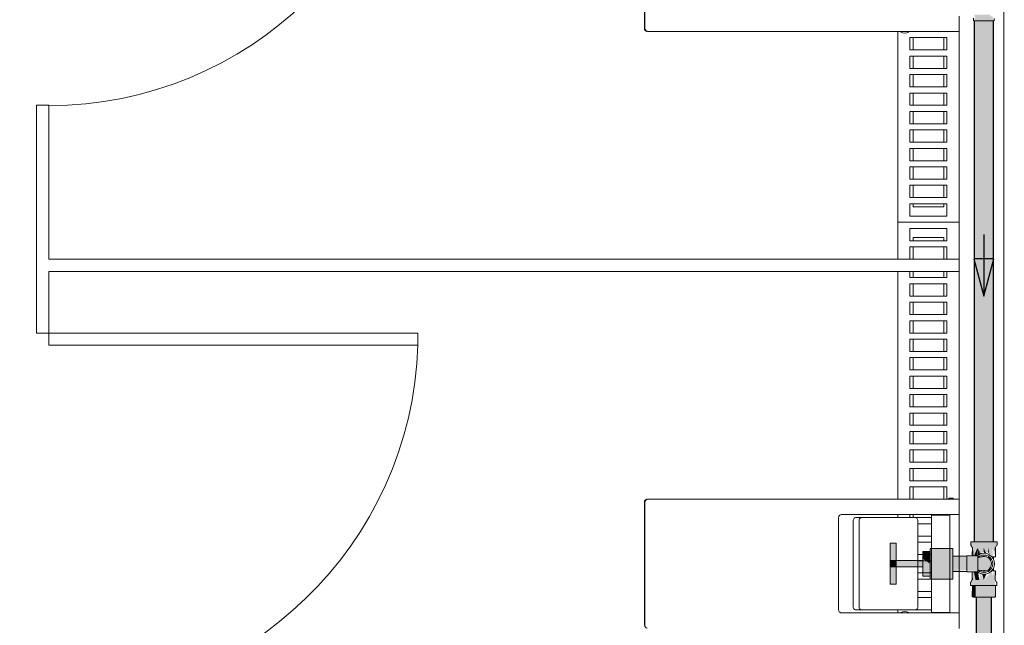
# Model space of a CAD drawing. Header units: millimetres. Extents: x 567 to 934, y -1 to 364.
# Tile 1025 of 1056: x 754.22 to 757.42, y 232.92 to 234.89. Entities that reach past the tile are written whole.
import ezdxf

# ---------------------------------------------------------------- set-up
doc = ezdxf.new("R2010")
doc.units = ezdxf.units.MM
doc.header["$MEASUREMENT"] = 0
doc.linetypes.add('HIDDEN2', pattern=[0.47625, 0.3175, -0.15875])
for name, color, linetype, lineweight in [('AF-Condutos', 140, 'Continuous', 25), ('AF-Conexões', 152, 'Continuous', 18), ('AF-Peça de utilização', 152, 'Continuous', 18), ('AF-Registro', 253, 'Continuous', 18), ('AF-Sentido conduto', 140, 'Continuous', 30), ('DI-Detalhes', 1, 'HIDDEN2', 9)]:
    doc.layers.add(name, color=color, linetype=linetype, lineweight=lineweight)
doc.layers.add('ARQ FINA', color=8, linetype='Continuous')

msp = doc.modelspace()

# ---------------------------------------------------------------- hatches: boundary and pattern name
at = {"layer": 'AF-Condutos', "linetype": 'Continuous'}
for points in [[(757.3262, 233.526), (757.3262, 234.9056), (757.3251, 233.1725)], [(757.3262, 234.9056), (757.3304, 234.8856), (757.3305, 233.1925), (757.3779, 233.1925), (757.3855, 234.8856), (757.3778, 234.8856), (757.3778, 234.9056)], [(757.3866, 233.7788), (757.3866, 234.9056), (757.3856, 233.1725)], [(757.3304, 234.8856), (757.3251, 233.1925), (757.3305, 233.1925)], [(757.3251, 233.1925), (757.3262, 234.8856), (757.3251, 234.8856)], [(757.3262, 233.526), (757.3304, 234.8856), (757.3262, 234.8856)], [(757.3855, 234.8856), (757.3779, 233.1925), (757.3856, 233.1925)], [(757.3856, 233.1925), (757.3856, 234.8856), (757.3855, 234.8856)], [(757.3856, 233.1925), (757.3866, 234.8856), (757.3856, 234.8856)], [(757.3883, 234.8856), (757.3856, 233.1925), (757.3884, 233.1925)], [(757.3866, 233.7788), (757.3883, 234.8856), (757.3866, 234.8856)], [(757.3884, 233.1925), (757.3884, 234.8856), (757.3883, 234.8856)], [(757.3319, 231.2465), (757.3538, 231.2465), (757.364, 233.0126), (757.3319, 233.0127)], [(757.3731, 233.0127), (757.364, 233.0127), (757.3538, 231.2465), (757.3731, 231.2465)], [(757.3814, 233.0127), (757.3731, 233.0127), (757.3731, 231.2465), (757.3814, 231.2465)]]:
    msp.add_hatch(color=151, dxfattribs=at).paths.add_polyline_path(points)
at = {"layer": 'AF-Conexões', "linetype": 'Continuous'}
for points in [[(757.323, 234.8856), (757.3878, 234.8856), (757.3843, 234.9002), (757.3285, 234.9002)], [(757.3167, 233.1925), (757.3142, 233.1815), (757.3202, 233.181), (757.3232, 233.1477), (757.3331, 233.1725), (757.3426, 233.1566), (757.3561, 233.1592), (757.3557, 233.1725), (757.3641, 233.1565), (757.3706, 233.1725), (757.3742, 233.1546), (757.3876, 233.1445), (757.3834, 233.1725), (757.3942, 233.1445), (757.3917, 233.1698), (757.3982, 233.181), (757.3994, 233.1925)], [(757.3188, 233.1477), (757.3215, 233.1741), (757.3193, 233.174)], [(757.3212, 233.1713), (757.3189, 233.1477), (757.3232, 233.1477)], [(757.3254, 233.1494), (757.3352, 233.1477), (757.3348, 233.1725)], [(757.3355, 233.1725), (757.3365, 233.1519), (757.3436, 233.1524)], [(757.3468, 233.1542), (757.336, 233.1725), (757.3438, 233.154)], [(757.3649, 233.1548), (757.3564, 233.1725), (757.3564, 233.1583)], [(757.3749, 233.1506), (757.3706, 233.1725), (757.3689, 233.1615)], [(757.3942, 233.174), (757.3913, 233.174), (757.3942, 233.1445)], [(757.3134, 233.0615), (757.3134, 233.0505), (757.3942, 233.0505), (757.3913, 233.069), (757.3942, 233.0985), (757.3893, 233.0985), (757.3834, 233.0838), (757.3833, 233.0967), (757.3564, 233.069), (757.345, 233.0892), (757.3419, 233.069), (757.3296, 233.069), (757.324, 233.0953), (757.319, 233.0953), (757.3218, 233.0746)], [(757.3186, 233.0953), (757.3186, 233.069), (757.3215, 233.069)], [(757.3296, 233.069), (757.3419, 233.069), (757.3378, 233.0929), (757.324, 233.0953)], [(757.3935, 233.069), (757.3942, 233.0985), (757.3913, 233.069)], [(757.3642, 233.0866), (757.3507, 233.0884), (757.3564, 233.069)], [(757.3192, 233.0505), (757.3186, 233.0143), (757.3297, 233.0127), (757.3297, 233.0505)], [(757.3942, 233.0147), (757.3942, 233.0505), (757.33, 233.0505), (757.3297, 233.0127)]]:
    msp.add_hatch(color=161, dxfattribs=at).paths.add_polyline_path(points)
at = {"layer": 'AF-Peça de utilização', "linetype": 'Continuous'}
for points in [[(757.3017, 233.0953), (757.337, 233.0962), (757.3374, 233.1442), (757.3017, 233.1442), (757.3017, 233.0988), (757.3313, 233.0988)], [(757.3819, 233.1156), (757.3797, 233.1372), (757.3647, 233.1444), (757.338, 233.1422), (757.3374, 233.1019), (757.3646, 233.0986)]]:
    msp.add_hatch(color=161, dxfattribs=at).paths.add_polyline_path(points)
at = {"layer": 'AF-Registro', "linetype": 'Continuous'}
for points in [[(757.0719, 233.1321), (757.0719, 233.1881), (757.0519, 233.1881), (757.0519, 233.1321)], [(757.1819, 233.1613), (757.1579, 233.1613), (757.1579, 233.1378), (757.1819, 233.1215)], [(757.2559, 233.1713), (757.1819, 233.1713), (757.1819, 233.1691), (757.2559, 233.1587)], [(757.1819, 233.1691), (757.1819, 233.1587), (757.2559, 233.1419), (757.2559, 233.1587)], [(757.2559, 233.0844), (757.2559, 233.1419), (757.1819, 233.1587), (757.1819, 233.1012)], [(757.0719, 233.1113), (757.0719, 233.1321), (757.0519, 233.1321), (757.0519, 233.1113)], [(757.0719, 233.1113), (757.1579, 233.1113), (757.1579, 233.1321), (757.0719, 233.1321)], [(757.1579, 233.0835), (757.1819, 233.0817), (757.1819, 233.1215), (757.1579, 233.1378)], [(757.3017, 233.1429), (757.2559, 233.1453), (757.2559, 233.1215), (757.3017, 233.1237)], [(757.0719, 233.0553), (757.0719, 233.1113), (757.0519, 233.1113), (757.0519, 233.0553)], [(757.2559, 233.0844), (757.1819, 233.1012), (757.1819, 233.0844), (757.2559, 233.074)], [(757.2559, 233.1215), (757.3017, 233.1169), (757.3017, 233.1237)], [(757.2559, 233.1029), (757.2997, 233.1007), (757.3017, 233.1169), (757.2559, 233.1215)], [(757.3017, 233.0971), (757.2587, 233.1025), (757.2559, 233.0985)], [(757.1819, 233.0718), (757.2559, 233.0718), (757.2559, 233.074), (757.1819, 233.0844)]]:
    msp.add_hatch(color=254, dxfattribs=at).paths.add_polyline_path(points)

# ---------------------------------------------------------------- linework, layer by layer
at = {"layer": 'AF-Condutos'}
for p, q in [((757.3251, 234.8856), (757.3251, 233.1925)), ((757.3884, 233.1925), (757.3884, 234.8856)), ((757.3319, 233.0127), (757.3319, 231.2465)), ((757.3814, 231.2465), (757.3814, 233.0127))]:
    msp.add_line(p, q, dxfattribs=at)
at = {"layer": 'AF-Conexões'}
for p, q in [((757.323, 234.8946), (757.323, 234.8856)), ((757.3904, 234.8856), (757.3903, 234.8939)), ((757.323, 234.8856), (757.325, 234.8856)), ((757.325, 234.8856), (757.3251, 234.8856)), ((757.3251, 234.8856), (757.3375, 234.8856)), ((757.3375, 234.8856), (757.3564, 234.8856)), ((757.3564, 234.8856), (757.3694, 234.8856)), ((757.3694, 234.8856), (757.3804, 234.8856)), ((757.3804, 234.8856), (757.3878, 234.8856)), ((757.3878, 234.8856), (757.3884, 234.8856)), ((757.3884, 234.8856), (757.3904, 234.8856)), ((757.3142, 233.1925), (757.3142, 233.1815)), ((757.3167, 233.1925), (757.3142, 233.1925)), ((757.3251, 233.1925), (757.3167, 233.1925)), ((757.3325, 233.1925), (757.3251, 233.1925)), ((757.3564, 233.1925), (757.3325, 233.1925)), ((757.3728, 233.1925), (757.3564, 233.1925)), ((757.3868, 233.1925), (757.3728, 233.1925)), ((757.3884, 233.1925), (757.3868, 233.1925)), ((757.3961, 233.1925), (757.3884, 233.1925)), ((757.3994, 233.1925), (757.3961, 233.1925)), ((757.3994, 233.1815), (757.3994, 233.1925)), ((757.3142, 233.1815), (757.3167, 233.1815)), ((757.3167, 233.1815), (757.3146, 233.181)), ((757.3146, 233.181), (757.3193, 233.174)), ((757.3193, 233.174), (757.3187, 233.1477)), ((757.3942, 233.174), (757.3982, 233.181)), ((757.3942, 233.1445), (757.3942, 233.174)), ((757.3982, 233.181), (757.3994, 233.1815)), ((757.3475, 233.1543), (757.3461, 233.1535)), ((757.3478, 233.1544), (757.3475, 233.1543)), ((757.3492, 233.1548), (757.3478, 233.1544)), ((757.349, 233.1545), (757.3497, 233.1549)), ((757.3497, 233.1549), (757.3492, 233.1548)), ((757.3819, 233.1445), (757.3825, 233.1445)), ((757.3825, 233.1445), (757.382, 233.1445)), ((757.384, 233.1445), (757.3825, 233.1445)), ((757.3825, 233.1445), (757.384, 233.1445)), ((757.3851, 233.1445), (757.384, 233.1445)), ((757.384, 233.1445), (757.3876, 233.1445)), ((757.3874, 233.1445), (757.3851, 233.1445)), ((757.3876, 233.1445), (757.3874, 233.1445)), ((757.3876, 233.1445), (757.3895, 233.1445)), ((757.3876, 233.1359), (757.3876, 233.1445)), ((757.3895, 233.1445), (757.3942, 233.1445)), ((757.3186, 233.0953), (757.3186, 233.069)), ((757.3356, 233.0953), (757.3374, 233.0933)), ((757.3357, 233.0954), (757.3358, 233.0953)), ((757.3358, 233.0953), (757.3374, 233.0933)), ((757.3374, 233.0933), (757.336, 233.0952)), ((757.3825, 233.0985), (757.3819, 233.0985)), ((757.382, 233.0986), (757.384, 233.0985)), ((757.384, 233.0985), (757.3825, 233.0985)), ((757.3876, 233.0985), (757.384, 233.0985)), ((757.384, 233.0985), (757.3851, 233.0985)), ((757.3851, 233.0985), (757.3876, 233.0985)), ((757.3876, 233.106), (757.3876, 233.1072)), ((757.3876, 233.0985), (757.3876, 233.106)), ((757.3893, 233.0985), (757.3876, 233.0985)), ((757.3942, 233.0985), (757.3893, 233.0985)), ((757.3935, 233.069), (757.3942, 233.0985)), ((757.3146, 233.0621), (757.3134, 233.0615)), ((757.3186, 233.069), (757.3146, 233.0621)), ((757.3374, 233.0933), (757.3375, 233.0933)), ((757.3374, 233.0933), (757.3375, 233.0933)), ((757.3375, 233.0933), (757.3374, 233.0933)), ((757.3375, 233.0933), (757.3384, 233.093)), ((757.3384, 233.093), (757.339, 233.0928)), ((757.3558, 233.0877), (757.3564, 233.0875)), ((757.3982, 233.0621), (757.3935, 233.069)), ((757.3961, 233.0615), (757.3982, 233.0621)), ((757.3134, 233.0615), (757.3134, 233.0505)), ((757.3134, 233.0505), (757.3167, 233.0505)), ((757.3167, 233.0505), (757.3192, 233.0505)), ((757.3192, 233.0505), (757.3186, 233.0143)), ((757.3192, 233.0505), (757.326, 233.0505)), ((757.326, 233.0505), (757.3399, 233.0505)), ((757.3399, 233.0505), (757.3564, 233.0505)), ((757.3564, 233.0505), (757.3803, 233.0505)), ((757.3803, 233.0505), (757.3942, 233.0505)), ((757.3942, 233.0505), (757.3961, 233.0505)), ((757.3942, 233.0147), (757.3942, 233.0505)), ((757.3986, 233.0615), (757.3961, 233.0615)), ((757.3961, 233.0505), (757.3986, 233.0505)), ((757.3986, 233.0505), (757.3986, 233.0615)), ((757.3186, 233.0143), (757.3215, 233.0127)), ((757.3215, 233.0127), (757.3297, 233.0127)), ((757.3297, 233.0127), (757.3319, 233.0127)), ((757.3319, 233.0127), (757.3564, 233.0127)), ((757.3564, 233.0127), (757.3737, 233.0127)), ((757.3737, 233.0127), (757.3814, 233.0127)), ((757.3814, 233.0127), (757.3927, 233.0127)), ((757.3927, 233.0127), (757.3942, 233.0147))]:
    msp.add_line(p, q, dxfattribs=at)
at = {"layer": 'AF-Peça de utilização'}
for p, q in [((757.3017, 233.1477), (757.3017, 233.1468)), ((757.3177, 233.1477), (757.3017, 233.1477)), ((757.3017, 233.1468), (757.3017, 233.1464)), ((757.3017, 233.1464), (757.3017, 233.1445)), ((757.3017, 233.1445), (757.3017, 233.1442)), ((757.3017, 233.1442), (757.3017, 233.1401)), ((757.3017, 233.1401), (757.3017, 233.1346)), ((757.3017, 233.1346), (757.3017, 233.1283)), ((757.3017, 233.1283), (757.3017, 233.1215)), ((757.3187, 233.1477), (757.3177, 233.1477)), ((757.3359, 233.1477), (757.3187, 233.1477)), ((757.3389, 233.15), (757.3351, 233.1472)), ((757.3361, 233.1477), (757.3359, 233.1477)), ((757.3364, 233.1477), (757.3361, 233.1477)), ((757.3374, 233.1477), (757.3364, 233.1477)), ((757.3374, 233.1476), (757.3374, 233.1477)), ((757.3374, 233.1468), (757.3374, 233.1476)), ((757.3374, 233.1464), (757.3374, 233.1468)), ((757.3374, 233.1449), (757.3374, 233.1464)), ((757.3374, 233.1445), (757.3374, 233.1449)), ((757.3374, 233.1442), (757.3374, 233.1445)), ((757.3374, 233.1422), (757.3374, 233.1442)), ((757.3379, 233.1423), (757.3374, 233.1422)), ((757.3374, 233.1419), (757.3374, 233.1422)), ((757.3374, 233.1422), (757.3374, 233.1421)), ((757.3374, 233.1421), (757.3374, 233.1419)), ((757.3374, 233.1401), (757.3374, 233.1419)), ((757.3374, 233.1419), (757.3374, 233.1412)), ((757.3374, 233.1412), (757.3374, 233.139)), ((757.3374, 233.1346), (757.3374, 233.1401)), ((757.3374, 233.139), (757.3374, 233.1357)), ((757.3374, 233.1357), (757.3374, 233.1315)), ((757.3374, 233.1283), (757.3374, 233.1346)), ((757.3374, 233.1315), (757.3374, 233.1267)), ((757.3374, 233.1215), (757.3374, 233.1283)), ((757.3374, 233.1267), (757.3374, 233.1215)), ((757.3429, 233.1461), (757.3379, 233.1423)), ((757.3416, 233.1428), (757.3379, 233.1423)), ((757.3401, 233.151), (757.3389, 233.15)), ((757.3459, 233.1534), (757.3401, 233.151)), ((757.3449, 233.1433), (757.3416, 233.1428)), ((757.3435, 233.1464), (757.3429, 233.1461)), ((757.3473, 233.148), (757.3435, 233.1464)), ((757.3475, 233.1437), (757.3449, 233.1433)), ((757.3461, 233.1535), (757.3459, 233.1534)), ((757.3483, 233.1544), (757.3461, 233.1535)), ((757.3497, 233.149), (757.3473, 233.148)), ((757.3528, 233.1453), (757.3475, 233.1437)), ((757.3479, 233.1438), (757.3475, 233.1437)), ((757.3479, 233.1438), (757.3519, 233.1447)), ((757.3505, 233.1441), (757.3479, 233.1438)), ((757.349, 233.1545), (757.3483, 233.1544)), ((757.3571, 233.1555), (757.349, 233.1545)), ((757.3571, 233.1499), (757.3497, 233.149)), ((757.3519, 233.1447), (757.3505, 233.1441)), ((757.3564, 233.1455), (757.3528, 233.1453)), ((757.3588, 233.1456), (757.3564, 233.1455)), ((757.3575, 233.1555), (757.3571, 233.1555)), ((757.3644, 233.149), (757.3571, 233.1499)), ((757.3659, 233.1544), (757.3575, 233.1555)), ((757.3647, 233.1444), (757.3588, 233.1456)), ((757.3713, 233.1461), (757.3644, 233.149)), ((757.3701, 233.1418), (757.3647, 233.1444)), ((757.3741, 233.151), (757.3659, 233.1544)), ((757.3745, 233.1382), (757.3701, 233.1418)), ((757.3736, 233.1444), (757.3713, 233.1461)), ((757.3772, 233.1416), (757.3736, 233.1444)), ((757.3811, 233.1456), (757.3741, 233.151)), ((757.3747, 233.138), (757.3745, 233.1382)), ((757.3751, 233.1374), (757.3747, 233.138)), ((757.3782, 233.1331), (757.3751, 233.1374)), ((757.3817, 233.1357), (757.3772, 233.1416)), ((757.3786, 233.132), (757.3782, 233.1331)), ((757.3804, 233.1275), (757.3786, 233.132)), ((757.381, 233.123), (757.3804, 233.1275)), ((757.3819, 233.1445), (757.3811, 233.1456)), ((757.3845, 233.1289), (757.3817, 233.1357)), ((757.382, 233.1445), (757.3819, 233.1445)), ((757.3865, 233.1385), (757.382, 233.1445)), ((757.3855, 233.1215), (757.3845, 233.1289)), ((757.3867, 233.1382), (757.3865, 233.1385)), ((757.3876, 233.1359), (757.3867, 233.1382)), ((757.3899, 233.1303), (757.3876, 233.1359)), ((757.3911, 233.1215), (757.3899, 233.1303)), ((757.3017, 233.1215), (757.3017, 233.1147)), ((757.3017, 233.1147), (757.3017, 233.1084)), ((757.3017, 233.1084), (757.3017, 233.103)), ((757.3017, 233.103), (757.3017, 233.0988)), ((757.3017, 233.0988), (757.3017, 233.0985)), ((757.3017, 233.0985), (757.3017, 233.0967)), ((757.3017, 233.0967), (757.3017, 233.0962)), ((757.3017, 233.0962), (757.3017, 233.0953)), ((757.3017, 233.0953), (757.3073, 233.0953)), ((757.3073, 233.0953), (757.3186, 233.0953)), ((757.3186, 233.0953), (757.3333, 233.0953)), ((757.3333, 233.0953), (757.3356, 233.0953)), ((757.3356, 233.0953), (757.3358, 233.0953)), ((757.3358, 233.0953), (757.3359, 233.0953)), ((757.3359, 233.0953), (757.3374, 233.0953)), ((757.3359, 233.0953), (757.3359, 233.0953)), ((757.3359, 233.0953), (757.336, 233.0952)), ((757.336, 233.0952), (757.3374, 233.0941)), ((757.3374, 233.1147), (757.3374, 233.1215)), ((757.3374, 233.1215), (757.3374, 233.1163)), ((757.3374, 233.1163), (757.3374, 233.1115)), ((757.3374, 233.1084), (757.3374, 233.1147)), ((757.3374, 233.1115), (757.3374, 233.1073)), ((757.3374, 233.103), (757.3374, 233.1084)), ((757.3374, 233.1073), (757.3374, 233.104)), ((757.3374, 233.104), (757.3374, 233.1019)), ((757.3374, 233.1011), (757.3374, 233.103)), ((757.3374, 233.1019), (757.3374, 233.1011)), ((757.3374, 233.1009), (757.3374, 233.1011)), ((757.3374, 233.1011), (757.3374, 233.1009)), ((757.3374, 233.1008), (757.3374, 233.1009)), ((757.3374, 233.1009), (757.3374, 233.1008)), ((757.3374, 233.0992), (757.3374, 233.1008)), ((757.3374, 233.1008), (757.3375, 233.1008)), ((757.3374, 233.0988), (757.3374, 233.0992)), ((757.3374, 233.0985), (757.3374, 233.0988)), ((757.3374, 233.0981), (757.3374, 233.0985)), ((757.3374, 233.0967), (757.3374, 233.0981)), ((757.3374, 233.0962), (757.3374, 233.0967)), ((757.3374, 233.0955), (757.3374, 233.0962)), ((757.3374, 233.0953), (757.3374, 233.0955)), ((757.3374, 233.0941), (757.3389, 233.093)), ((757.3375, 233.1008), (757.3378, 233.1008)), ((757.3378, 233.1008), (757.3429, 233.0969)), ((757.3378, 233.1008), (757.346, 233.1001)), ((757.3429, 233.1003), (757.3489, 233.0989)), ((757.3491, 233.0995), (757.3429, 233.1003)), ((757.3429, 233.0969), (757.3435, 233.0967)), ((757.3435, 233.0967), (757.3497, 233.0941)), ((757.346, 233.1001), (757.349, 233.0996)), ((757.3489, 233.0989), (757.3505, 233.0985)), ((757.349, 233.0996), (757.3505, 233.0993)), ((757.3505, 233.0993), (757.3491, 233.0995)), ((757.3497, 233.0941), (757.3564, 233.0932)), ((757.3505, 233.0985), (757.3515, 233.0983)), ((757.3515, 233.0983), (757.3516, 233.0983)), ((757.3515, 233.0983), (757.3528, 233.0977)), ((757.352, 233.0983), (757.3515, 233.0983)), ((757.3516, 233.0983), (757.3519, 233.0984)), ((757.3519, 233.0984), (757.3545, 233.0989)), ((757.3564, 233.0989), (757.352, 233.0983)), ((757.3528, 233.0977), (757.3536, 233.0977)), ((757.3536, 233.0977), (757.354, 233.0977)), ((757.354, 233.0977), (757.3564, 233.0975)), ((757.3545, 233.0989), (757.3548, 233.0989)), ((757.3548, 233.0989), (757.3564, 233.0991)), ((757.3564, 233.0991), (757.3606, 233.0994)), ((757.3606, 233.0994), (757.3564, 233.0989)), ((757.3564, 233.0975), (757.3588, 233.0974)), ((757.3588, 233.0974), (757.3646, 233.0986)), ((757.3628, 233.0939), (757.3644, 233.0941)), ((757.3644, 233.0941), (757.3697, 233.0963)), ((757.3646, 233.0986), (757.3701, 233.1012)), ((757.3697, 233.0963), (757.371, 233.0968)), ((757.3701, 233.1012), (757.3745, 233.1049)), ((757.371, 233.0968), (757.3713, 233.0969)), ((757.3713, 233.0969), (757.3736, 233.0987)), ((757.3736, 233.0987), (757.3759, 233.1004)), ((757.3741, 233.0921), (757.3811, 233.0975)), ((757.3745, 233.1049), (757.3747, 233.1051)), ((757.3747, 233.1051), (757.3751, 233.1056)), ((757.3751, 233.1056), (757.3782, 233.11)), ((757.3759, 233.1004), (757.3772, 233.1014)), ((757.3772, 233.1014), (757.3817, 233.1073)), ((757.3782, 233.11), (757.3786, 233.111)), ((757.3786, 233.111), (757.3804, 233.1156)), ((757.3804, 233.1156), (757.381, 233.1201)), ((757.3812, 233.1215), (757.381, 233.123)), ((757.381, 233.1201), (757.3812, 233.1215)), ((757.3811, 233.0975), (757.3819, 233.0985)), ((757.3817, 233.1073), (757.3845, 233.1142)), ((757.3819, 233.0985), (757.3865, 233.1045)), ((757.3845, 233.1142), (757.3855, 233.1215)), ((757.3865, 233.1045), (757.3876, 233.1072)), ((757.3876, 233.1072), (757.3899, 233.1127)), ((757.3899, 233.1127), (757.3911, 233.1215)), ((757.3389, 233.093), (757.3392, 233.0927)), ((757.3392, 233.0927), (757.3401, 233.0921)), ((757.3401, 233.0921), (757.3464, 233.0895)), ((757.3464, 233.0895), (757.3483, 233.0887)), ((757.3483, 233.0887), (757.3549, 233.0878)), ((757.3549, 233.0878), (757.3558, 233.0877)), ((757.3558, 233.0877), (757.3571, 233.0875)), ((757.3564, 233.0932), (757.3571, 233.0931)), ((757.3571, 233.0931), (757.3616, 233.0937)), ((757.3571, 233.0875), (757.3575, 233.0876)), ((757.3575, 233.0876), (757.3659, 233.0887)), ((757.3616, 233.0937), (757.3628, 233.0939)), ((757.3659, 233.0887), (757.3741, 233.0921))]:
    msp.add_line(p, q, dxfattribs=at)
at = {"layer": 'AF-Registro'}
for p, q in [((757.0519, 233.1881), (757.0519, 233.1321)), ((757.0719, 233.1881), (757.0519, 233.1881)), ((757.0719, 233.1321), (757.0719, 233.1881)), ((757.1579, 233.1613), (757.1579, 233.1596)), ((757.1819, 233.1613), (757.1579, 233.1613)), ((757.1579, 233.1596), (757.1579, 233.1512)), ((757.1819, 233.1713), (757.1819, 233.1691)), ((757.2559, 233.1713), (757.1819, 233.1713)), ((757.1819, 233.1691), (757.1819, 233.1613)), ((757.1819, 233.1613), (757.1819, 233.1587)), ((757.1819, 233.1596), (757.1819, 233.1613)), ((757.1819, 233.1512), (757.1819, 233.1596)), ((757.1819, 233.1587), (757.1819, 233.1419)), ((757.2559, 233.1691), (757.2559, 233.1713)), ((757.2559, 233.1587), (757.2559, 233.1691)), ((757.2559, 233.1464), (757.2559, 233.1587)), ((757.0519, 233.1321), (757.0519, 233.1113)), ((757.0719, 233.1321), (757.0519, 233.1321)), ((757.0519, 233.1321), (757.0719, 233.1321)), ((757.0719, 233.1113), (757.0719, 233.1321)), ((757.1579, 233.1321), (757.0719, 233.1321)), ((757.1579, 233.1512), (757.1579, 233.1378)), ((757.1579, 233.1378), (757.1579, 233.1321)), ((757.1579, 233.1113), (757.1579, 233.1321)), ((757.1579, 233.1321), (757.1579, 233.1215)), ((757.1819, 233.1378), (757.1819, 233.1512)), ((757.1819, 233.1419), (757.1819, 233.1215)), ((757.1819, 233.1215), (757.1819, 233.1378)), ((757.2559, 233.1419), (757.2559, 233.1464)), ((757.2559, 233.1464), (757.2559, 233.1453)), ((757.3017, 233.1464), (757.2559, 233.1464)), ((757.2559, 233.1453), (757.2559, 233.1401)), ((757.2559, 233.1215), (757.2559, 233.1419)), ((757.2559, 233.1401), (757.2559, 233.1317)), ((757.2559, 233.1317), (757.2559, 233.1215)), ((757.3394, 233.1509), (757.3389, 233.15)), ((757.0519, 233.1113), (757.0719, 233.1113)), ((757.0519, 233.1113), (757.0519, 233.0553)), ((757.0719, 233.1113), (757.0519, 233.1113)), ((757.0719, 233.0553), (757.0719, 233.1113)), ((757.0719, 233.1113), (757.1579, 233.1113)), ((757.1579, 233.1215), (757.1579, 233.1113)), ((757.1579, 233.1113), (757.1579, 233.1053)), ((757.1579, 233.1053), (757.1579, 233.0918)), ((757.1819, 233.1215), (757.1819, 233.1012)), ((757.1819, 233.1113), (757.1819, 233.1215)), ((757.1819, 233.1053), (757.1819, 233.1113)), ((757.1819, 233.0918), (757.1819, 233.1053)), ((757.1819, 233.1012), (757.1819, 233.0844)), ((757.2559, 233.1012), (757.2559, 233.1215)), ((757.2559, 233.1215), (757.2559, 233.1114)), ((757.2559, 233.1114), (757.2559, 233.1064)), ((757.2559, 233.1064), (757.2559, 233.1029)), ((757.2559, 233.1029), (757.2559, 233.1026)), ((757.2559, 233.1026), (757.2559, 233.0985)), ((757.2559, 233.0967), (757.2559, 233.1012)), ((757.2559, 233.0985), (757.2559, 233.0977)), ((757.2559, 233.0977), (757.2559, 233.0967)), ((757.2559, 233.0844), (757.2559, 233.0967)), ((757.2559, 233.0967), (757.3017, 233.0967)), ((757.1579, 233.0918), (757.1579, 233.0835)), ((757.1579, 233.0835), (757.1579, 233.0817)), ((757.1579, 233.0817), (757.1819, 233.0817)), ((757.1819, 233.0835), (757.1819, 233.0918)), ((757.1819, 233.0844), (757.1819, 233.0817)), ((757.1819, 233.0817), (757.1819, 233.0835)), ((757.1819, 233.0817), (757.1819, 233.074)), ((757.1819, 233.074), (757.1819, 233.0718)), ((757.1819, 233.0718), (757.2559, 233.0718)), ((757.2559, 233.074), (757.2559, 233.0844)), ((757.2559, 233.0718), (757.2559, 233.074)), ((757.3389, 233.093), (757.339, 233.0928)), ((757.339, 233.0928), (757.3394, 233.0921)), ((757.0519, 233.0553), (757.0719, 233.0553))]:
    msp.add_line(p, q, dxfattribs=at)
at = {"layer": 'AF-Sentido conduto'}
for p, q in [((757.3887, 234.1123), (757.324, 234.1123)), ((757.324, 234.1123), (757.3564, 233.9915)), ((757.3564, 233.9915), (757.3887, 234.1123))]:
    msp.add_line(p, q, dxfattribs=at)
msp.add_lwpolyline([(757.3564, 234.1915), (757.3564, 233.9915)], dxfattribs=at)
at = {"layer": 'ARQ FINA', "lineweight": 5}
for p, q in [((756.2525, 234.8615), (756.2525, 235.2615)), ((756.2538, 234.8615), (756.2538, 235.2615)), ((756.254, 235.2615), (756.254, 234.8615)), ((757.2764, 234.8515), (757.2764, 234.9015)), ((756.2625, 234.8515), (756.2637, 234.8515)), ((756.2638, 234.8515), (756.2639, 234.8515)), ((757.2542, 234.8515), (756.2639, 234.8515)), ((757.0764, 234.1115), (757.0764, 234.8515)), ((757.0764, 234.8515), (757.0764, 234.2315)), ((757.1164, 234.7915), (757.1164, 234.8315)), ((757.1164, 234.8315), (757.2364, 234.8315)), ((757.1265, 234.7915), (757.1265, 234.8315)), ((757.2265, 234.8315), (757.2265, 234.7915)), ((757.2364, 234.8315), (757.2364, 234.7915)), ((757.2542, 234.8515), (757.2764, 234.8515)), ((757.2764, 234.8515), (757.2764, 234.1115)), ((757.2364, 234.7915), (757.1164, 234.7915)), ((757.1164, 234.7315), (757.1164, 234.7715)), ((757.1164, 234.7715), (757.2364, 234.7715)), ((757.1265, 234.7315), (757.1265, 234.7715)), ((757.2265, 234.7715), (757.2265, 234.7315)), ((757.2364, 234.7715), (757.2364, 234.7315)), ((757.2364, 234.7315), (757.1164, 234.7315)), ((757.1164, 234.6715), (757.1164, 234.7115)), ((757.1164, 234.7115), (757.2364, 234.7115)), ((757.1265, 234.6715), (757.1265, 234.7115)), ((757.2265, 234.7115), (757.2265, 234.6715)), ((757.2364, 234.7115), (757.2364, 234.6715)), ((757.2364, 234.6715), (757.1164, 234.6715)), ((757.1164, 234.6115), (757.1164, 234.6515)), ((757.1164, 234.6515), (757.2364, 234.6515)), ((757.1265, 234.6115), (757.1265, 234.6515)), ((757.2265, 234.6515), (757.2265, 234.6115)), ((757.2364, 234.6515), (757.2364, 234.6115)), ((754.2764, 233.8715), (754.2764, 234.6115)), ((754.3164, 234.6115), (754.2764, 234.6115)), ((754.3164, 234.6115), (754.3164, 234.1115)), ((757.2364, 234.6115), (757.1164, 234.6115)), ((757.1164, 234.5515), (757.1164, 234.5915)), ((757.1164, 234.5915), (757.2364, 234.5915)), ((757.1265, 234.5515), (757.1265, 234.5915)), ((757.2265, 234.5915), (757.2265, 234.5515)), ((757.2364, 234.5915), (757.2364, 234.5515)), ((757.2364, 234.5515), (757.1164, 234.5515)), ((757.1164, 234.4915), (757.1164, 234.5315)), ((757.1164, 234.5315), (757.2364, 234.5315)), ((757.1265, 234.4915), (757.1265, 234.5315)), ((757.2265, 234.5315), (757.2265, 234.4915)), ((757.2364, 234.5315), (757.2364, 234.4915)), ((757.2364, 234.4915), (757.1164, 234.4915)), ((757.1164, 234.4315), (757.1164, 234.4715)), ((757.1164, 234.4715), (757.2364, 234.4715)), ((757.1265, 234.4315), (757.1265, 234.4715)), ((757.2265, 234.4715), (757.2265, 234.4315)), ((757.2364, 234.4715), (757.2364, 234.4315)), ((757.2364, 234.4315), (757.1164, 234.4315)), ((757.1164, 234.3715), (757.1164, 234.4115)), ((757.1164, 234.4115), (757.2364, 234.4115)), ((757.1265, 234.3715), (757.1265, 234.4115)), ((757.2265, 234.4115), (757.2265, 234.3715)), ((757.2364, 234.4115), (757.2364, 234.3715)), ((757.2364, 234.3715), (757.1164, 234.3715)), ((757.1164, 234.3115), (757.1164, 234.3515)), ((757.1164, 234.3515), (757.2364, 234.3515)), ((757.1265, 234.3115), (757.1265, 234.3515)), ((757.2265, 234.3515), (757.2265, 234.3115)), ((757.2364, 234.3515), (757.2364, 234.3115)), ((757.2364, 234.3115), (757.1164, 234.3115)), ((757.1164, 234.2515), (757.1164, 234.2915)), ((757.1164, 234.2915), (757.2364, 234.2915)), ((757.1265, 234.2815), (757.1265, 234.2915)), ((757.2265, 234.2815), (757.1265, 234.2815)), ((757.2265, 234.2915), (757.2265, 234.2815)), ((757.2364, 234.2915), (757.2364, 234.2515)), ((757.2364, 234.2515), (757.1164, 234.2515)), ((757.2764, 234.2315), (757.0764, 234.2315)), ((757.0764, 234.2315), (757.0764, 234.1115)), ((757.0764, 234.2315), (757.2764, 234.2315)), ((757.1164, 234.1715), (757.1164, 234.2115)), ((757.1164, 234.2115), (757.2364, 234.2115)), ((757.2364, 234.2115), (757.2364, 234.1715)), ((757.2364, 234.1715), (757.1164, 234.1715)), ((757.1164, 234.1115), (757.1164, 234.1515)), ((757.1164, 234.1515), (757.2364, 234.1515)), ((757.1265, 234.1715), (757.1265, 234.1815)), ((757.1265, 234.1815), (757.2265, 234.1815)), ((757.1265, 234.1115), (757.1265, 234.1515)), ((757.2265, 234.1815), (757.2265, 234.1715)), ((757.2265, 234.1515), (757.2265, 234.1115)), ((757.2364, 234.1515), (757.2364, 234.1115)), ((754.3164, 234.1115), (757.2764, 234.1115)), ((757.2764, 234.1115), (757.2764, 234.0715)), ((754.3164, 234.0715), (754.3164, 233.8715)), ((757.2764, 234.0715), (754.3164, 234.0715)), ((757.0764, 233.3315), (757.0764, 234.0715)), ((757.0764, 234.0715), (757.0764, 233.3315)), ((757.1164, 234.0515), (757.1164, 234.0715)), ((757.1265, 234.0515), (757.1265, 234.0715)), ((757.2265, 234.0715), (757.2265, 234.0515)), ((757.2364, 234.0715), (757.2364, 234.0515)), ((757.2764, 234.0715), (757.2764, 233.3315)), ((757.2364, 234.0515), (757.1164, 234.0515)), ((757.1164, 233.9915), (757.1164, 234.0315)), ((757.1164, 234.0315), (757.2364, 234.0315)), ((757.1265, 233.9915), (757.1265, 234.0315)), ((757.2265, 234.0315), (757.2265, 233.9915)), ((757.2364, 234.0315), (757.2364, 233.9915)), ((757.2364, 233.9915), (757.1164, 233.9915)), ((757.1164, 233.9315), (757.1164, 233.9715)), ((757.1164, 233.9715), (757.2364, 233.9715)), ((757.1265, 233.9315), (757.1265, 233.9715)), ((757.2265, 233.9715), (757.2265, 233.9315)), ((757.2364, 233.9715), (757.2364, 233.9315)), ((757.2364, 233.9315), (757.1164, 233.9315)), ((757.1164, 233.8715), (757.1164, 233.9115)), ((757.1164, 233.9115), (757.2364, 233.9115)), ((757.1265, 233.8715), (757.1265, 233.9115)), ((757.2265, 233.9115), (757.2265, 233.8715)), ((757.2364, 233.9115), (757.2364, 233.8715)), ((754.2764, 233.8715), (754.3164, 233.8715)), ((754.3164, 233.8715), (754.3164, 233.8315)), ((754.3164, 233.8715), (755.5164, 233.8715)), ((755.5164, 233.8715), (755.5164, 233.8315)), ((757.2364, 233.8715), (757.1164, 233.8715)), ((754.3164, 233.8315), (755.5164, 233.8315)), ((757.1164, 233.8115), (757.1164, 233.8515)), ((757.1164, 233.8515), (757.2364, 233.8515)), ((757.1265, 233.8115), (757.1265, 233.8515)), ((757.2265, 233.8515), (757.2265, 233.8115)), ((757.2364, 233.8515), (757.2364, 233.8115)), ((757.2364, 233.8115), (757.1164, 233.8115)), ((757.1164, 233.7515), (757.1164, 233.7915)), ((757.1164, 233.7915), (757.2364, 233.7915)), ((757.1265, 233.7515), (757.1265, 233.7915)), ((757.2265, 233.7915), (757.2265, 233.7515)), ((757.2364, 233.7915), (757.2364, 233.7515)), ((757.2364, 233.7515), (757.1164, 233.7515)), ((757.1164, 233.6915), (757.1164, 233.7315)), ((757.1164, 233.7315), (757.2364, 233.7315)), ((757.1265, 233.6915), (757.1265, 233.7315)), ((757.2265, 233.7315), (757.2265, 233.6915)), ((757.2364, 233.7315), (757.2364, 233.6915)), ((757.2364, 233.6915), (757.1164, 233.6915)), ((757.1164, 233.6315), (757.1164, 233.6715)), ((757.1164, 233.6715), (757.2364, 233.6715)), ((757.1265, 233.6315), (757.1265, 233.6715)), ((757.2265, 233.6715), (757.2265, 233.6315)), ((757.2364, 233.6715), (757.2364, 233.6315)), ((757.2364, 233.6315), (757.1164, 233.6315)), ((757.1164, 233.5715), (757.1164, 233.6115)), ((757.1164, 233.6115), (757.2364, 233.6115)), ((757.1265, 233.5715), (757.1265, 233.6115)), ((757.2265, 233.6115), (757.2265, 233.5715)), ((757.2364, 233.6115), (757.2364, 233.5715)), ((757.2364, 233.5715), (757.1164, 233.5715)), ((757.1164, 233.5115), (757.1164, 233.5515)), ((757.1164, 233.5515), (757.2364, 233.5515)), ((757.1265, 233.5115), (757.1265, 233.5515)), ((757.2265, 233.5515), (757.2265, 233.5115)), ((757.2364, 233.5515), (757.2364, 233.5115)), ((757.2364, 233.5115), (757.1164, 233.5115)), ((757.1164, 233.4515), (757.1164, 233.4915)), ((757.1164, 233.4915), (757.2364, 233.4915)), ((757.1265, 233.4515), (757.1265, 233.4915)), ((757.2265, 233.4915), (757.2265, 233.4515)), ((757.2364, 233.4915), (757.2364, 233.4515)), ((757.2364, 233.4515), (757.1164, 233.4515)), ((757.1164, 233.3915), (757.1164, 233.4315)), ((757.1164, 233.4315), (757.2364, 233.4315)), ((757.1265, 233.3915), (757.1265, 233.4315)), ((757.2265, 233.4315), (757.2265, 233.3915)), ((757.2364, 233.4315), (757.2364, 233.3915)), ((757.2364, 233.3915), (757.1164, 233.3915)), ((757.1164, 233.3315), (757.1164, 233.3715)), ((757.1164, 233.3715), (757.2364, 233.3715)), ((757.1265, 233.3315), (757.1265, 233.3715)), ((757.2265, 233.3715), (757.2265, 233.3315)), ((757.2364, 233.3715), (757.2364, 233.3315)), ((756.2525, 232.9215), (756.2525, 233.3215)), ((756.2538, 232.9215), (756.2538, 233.3215)), ((756.254, 233.3215), (756.254, 232.9215)), ((756.2637, 233.3315), (756.2625, 233.3315)), ((756.2639, 233.3315), (756.2638, 233.3315)), ((756.2639, 233.3315), (757.2542, 233.3315)), ((757.2571, 233.3346), (757.2434, 233.3346)), ((757.2764, 233.3315), (757.2542, 233.3315)), ((757.2571, 233.3317), (757.2571, 233.3345)), ((757.2764, 233.2815), (757.2764, 233.3315)), ((756.8844, 232.9715), (756.8844, 233.2715)), ((756.8944, 233.2815), (757.2542, 233.2815)), ((756.9314, 232.9815), (756.9314, 233.2615)), ((756.9595, 233.2715), (756.9401, 233.2715)), ((756.9508, 233.2615), (756.9508, 232.9815)), ((757.1331, 233.2715), (756.9595, 233.2715)), ((757.0764, 233.2715), (757.0764, 233.2815)), ((757.0764, 233.2815), (757.0764, 233.2715)), ((757.1164, 233.2715), (757.1164, 233.2815)), ((757.1265, 233.2715), (757.1265, 233.2815)), ((757.1864, 233.2715), (757.1331, 233.2715)), ((757.1419, 232.9815), (757.1419, 233.2615)), ((757.1864, 233.2815), (757.1864, 233.2795)), ((757.1864, 233.2795), (757.2454, 233.2795)), ((757.1864, 233.2795), (757.1864, 232.9635)), ((757.2454, 233.2795), (757.2454, 232.9635)), ((757.2464, 233.2815), (757.2464, 232.9615)), ((757.2542, 233.2815), (757.2764, 233.2815)), ((757.2764, 233.2815), (757.2764, 232.9615)), ((757.1419, 233.2515), (757.1864, 233.2515)), ((757.1864, 233.2115), (757.1419, 233.2115)), ((757.1419, 233.1915), (757.1864, 233.1915)), ((757.1864, 233.1515), (757.1419, 233.1515)), ((757.1419, 233.1315), (757.1864, 233.1315)), ((757.1864, 233.0915), (757.1419, 233.0915)), ((757.1419, 233.0715), (757.1864, 233.0715)), ((757.1864, 233.0315), (757.1419, 233.0315)), ((757.1419, 233.0115), (757.1864, 233.0115)), ((756.9401, 232.9715), (756.9595, 232.9715)), ((756.9595, 232.9715), (757.1331, 232.9715)), ((757.0764, 232.9615), (757.0764, 232.9715)), ((757.0764, 232.9715), (757.0764, 232.9615)), ((757.1864, 232.9715), (757.1331, 232.9715)), ((757.2542, 232.9615), (756.8944, 232.9615)), ((757.1864, 232.9635), (757.1864, 232.9615)), ((757.2454, 232.9635), (757.1864, 232.9635)), ((757.2764, 232.9615), (757.2542, 232.9615)), ((757.2764, 232.9115), (757.2764, 232.9615))]:
    msp.add_line(p, q, dxfattribs=at)
for points in [[(757.2414, 233.3322), (757.242, 233.3335), (757.2433, 233.3346), (757.2445, 233.3338)], [(756.8844, 233.2715), (756.8847, 233.2737), (756.8854, 233.2759), (756.8866, 233.2778), (756.8882, 233.2793), (756.8901, 233.2805), (756.8922, 233.2813), (756.8944, 233.2815)], [(756.9314, 233.2615), (756.9316, 233.2637), (756.9322, 233.2659), (756.9333, 233.2678), (756.9347, 233.2693), (756.9363, 233.2705), (756.9382, 233.2713), (756.9401, 233.2715)], [(756.9595, 233.2715), (756.9576, 233.2713), (756.9557, 233.2705), (756.9541, 233.2693), (756.9527, 233.2678), (756.9516, 233.2659), (756.951, 233.2637), (756.9508, 233.2615)], [(757.1419, 233.2615), (757.1417, 233.2637), (757.141, 233.2659), (757.14, 233.2678), (757.1386, 233.2693), (757.1369, 233.2705), (757.1351, 233.2713), (757.1331, 233.2715)], [(756.8944, 232.9615), (756.8922, 232.9618), (756.8901, 232.9625), (756.8882, 232.9637), (756.8866, 232.9653), (756.8854, 232.9672), (756.8847, 232.9693), (756.8844, 232.9715)], [(756.9401, 232.9715), (756.9382, 232.9718), (756.9363, 232.9725), (756.9347, 232.9737), (756.9333, 232.9753), (756.9322, 232.9772), (756.9316, 232.9793), (756.9314, 232.9815)], [(756.9508, 232.9815), (756.951, 232.9793), (756.9516, 232.9772), (756.9527, 232.9753), (756.9541, 232.9737), (756.9557, 232.9725), (756.9576, 232.9718), (756.9595, 232.9715)], [(757.1331, 232.9715), (757.1351, 232.9718), (757.1369, 232.9725), (757.1386, 232.9737), (757.14, 232.9753), (757.141, 232.9772), (757.1417, 232.9793), (757.1419, 232.9815)]]:
    msp.add_lwpolyline(points, dxfattribs=at)
for centre, radius, start, end in [((754.3164, 235.8115), 1.2007, 270, 358.0908), ((757.1, 234.8765), 0.03, 244.3934, 295.6066), ((754.3164, 233.8715), 1.2007, 270, 358.0908), ((757.1, 232.9365), 0.03, 64.3934, 115.6066)]:
    msp.add_arc(centre, radius, start, end, dxfattribs=at)
for centre, major_axis, start_param, end_param in [((756.2625, 234.8615), (0, -0.01), 4.712389, 6.283185), ((756.2637, 234.8615), (0, 0.01), 1.570796, 2.879793), ((756.2638, 234.8615), (0, 0.01), 1.570796, 2.879793), ((756.2639, 234.8615), (0, -0.01), 4.712389, 6.283192), ((756.2625, 233.3215), (0, 0.01), 0, 1.570796), ((756.2637, 233.3215), (0, 0.01), 0.2618, 1.570796), ((756.2638, 233.3215), (0, 0.01), 0.2618, 1.570796), ((756.2639, 233.3215), (0, 0.01), 6.283178, 7.853981), ((756.2637, 232.9215), (0, 0.01), 1.570796, 2.879793), ((756.2638, 232.9215), (0, 0.01), 1.570796, 2.879793)]:
    msp.add_ellipse(centre, major_axis=major_axis, ratio=0.99939, start_param=start_param, end_param=end_param, dxfattribs=at)
at = {"layer": 'DI-Detalhes'}
for points in [[(748.4558, 238.9038), (757.4219, 238.9038), (757.4219, 227.3238), (748.4558, 227.3238), (748.4558, 238.9038)], [(757.4219, 238.9038), (766.2385, 238.9038), (766.2385, 227.3238), (757.4219, 227.3238), (757.4219, 238.9038)]]:
    msp.add_lwpolyline(points, dxfattribs=at)

doc.saveas('drawing.dxf')
